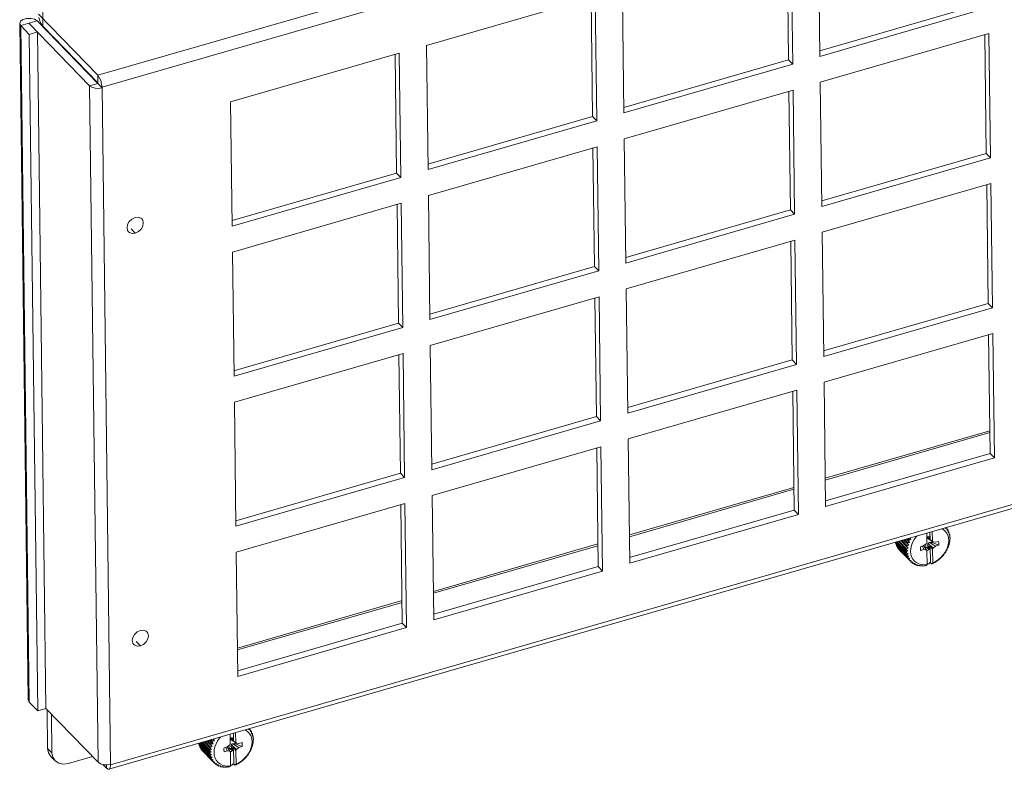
# Model space of a CAD drawing. Header units: millimetres. Extents: x 3925 to 5043, y -86 to 778.
# Tile 427 of 439: x 4790 to 4830, y 686 to 717. Entities that reach past the tile are written whole.
import ezdxf

# ---------------------------------------------------------------- set-up
doc = ezdxf.new("R2010")
doc.units = ezdxf.units.MM
doc.header["$LTSCALE"] = 46.255
doc.layers.add('H30K-FOG-FILDXF_CONTINUOUS_LINE', color=7, linetype='CONTINUOUS')
doc.layers.add('SW3DPS-52-39DXF_CONTINUOUS_LINE', color=7, linetype='CONTINUOUS')

msp = doc.modelspace()

# ---------------------------------------------------------------- linework, layer by layer
at = {"layer": 'H30K-FOG-FILDXF_CONTINUOUS_LINE', "color": 7, "linetype": 'Continuous', "lineweight": 0}
for p, q in [((4793.1504, 714.3457), (4863.5992, 734.7079)), ((4793.3272, 713.8519), (4863.776, 734.2141)), ((4822.5318, 720.1808), (4822.596, 715.1138)), ((4821.3138, 714.9712), (4821.2525, 719.811)), ((4821.4866, 714.7932), (4821.4224, 719.8601)), ((4790.909, 716.3448), (4790.8837, 718.3442)), ((4814.5439, 717.872), (4814.6081, 712.805)), ((4813.4345, 717.5513), (4806.556, 715.5632)), ((4813.3259, 712.6624), (4813.2646, 717.5022)), ((4813.4987, 712.4844), (4813.4345, 717.5513)), ((4822.5931, 715.341), (4829.3017, 717.28)), ((4822.596, 715.1138), (4829.4745, 717.1019)), ((4790.0133, 716.3688), (4790.679, 716.5612)), ((4793.1547, 714.009), (4790.679, 716.5612)), ((4790.7323, 716.8386), (4793.1504, 714.3457)), ((4790.3206, 688.8683), (4789.9712, 716.4602)), ((4789.9712, 716.4602), (4790.0133, 716.3688)), ((4790.3628, 688.7768), (4790.0133, 716.3688)), ((4790.0133, 716.3688), (4790.3588, 716.0127)), ((4792.8219, 713.9128), (4790.3461, 716.465)), ((4790.8426, 716.437), (4790.909, 716.3448)), ((4790.909, 716.3448), (4793.1544, 714.03)), ((4790.3588, 716.0127), (4790.6916, 716.1089)), ((4790.7082, 688.4207), (4790.3588, 716.0127)), ((4791.041, 688.5169), (4790.6916, 716.1089)), ((4829.4878, 716.0486), (4822.6093, 714.0604)), ((4829.3792, 711.1597), (4829.3179, 715.9995)), ((4829.552, 710.9816), (4829.4878, 716.0486)), ((4806.556, 715.5632), (4806.6202, 710.4963)), ((4805.4466, 715.2425), (4798.5681, 713.2544)), ((4805.338, 710.3537), (4805.2767, 715.1934)), ((4805.5108, 710.1756), (4805.4466, 715.2425)), ((4814.6052, 713.0322), (4821.3138, 714.9712)), ((4821.4866, 714.7932), (4821.3138, 714.9712)), ((4814.6081, 712.805), (4821.4866, 714.7932)), ((4793.1504, 714.3457), (4793.1544, 714.03)), ((4792.8219, 713.9128), (4793.1547, 714.009)), ((4793.1713, 686.3208), (4792.8219, 713.9128)), ((4793.1544, 714.03), (4793.1547, 714.009)), ((4793.3274, 713.8309), (4793.1547, 714.009)), ((4793.6771, 686.2179), (4793.3272, 713.8519)), ((4821.4999, 713.7398), (4814.6214, 711.7517)), ((4821.5641, 708.6728), (4821.4999, 713.7398)), ((4822.6093, 714.0604), (4822.6735, 708.9935)), ((4821.3913, 708.8509), (4821.3301, 713.6907)), ((4798.5681, 713.2544), (4798.6323, 708.1875)), ((4806.6173, 710.7234), (4813.3259, 712.6624)), ((4813.4987, 712.4844), (4813.3259, 712.6624)), ((4806.6202, 710.4963), (4813.4987, 712.4844)), ((4814.6214, 711.7517), (4814.6856, 706.6847)), ((4813.512, 711.431), (4806.6335, 709.4429)), ((4813.4035, 706.5421), (4813.3422, 711.3819)), ((4813.5762, 706.3641), (4813.512, 711.431)), ((4822.6706, 709.2206), (4829.3792, 711.1597)), ((4822.6735, 708.9935), (4829.552, 710.9816)), ((4829.552, 710.9816), (4829.3792, 711.1597)), ((4798.6294, 708.4146), (4805.338, 710.3537)), ((4798.6323, 708.1875), (4805.5108, 710.1756)), ((4805.5108, 710.1756), (4805.338, 710.3537)), ((4829.5653, 709.9282), (4822.6868, 707.9401)), ((4829.4568, 705.0394), (4829.3955, 709.8791)), ((4829.6295, 704.8613), (4829.5653, 709.9282)), ((4806.6335, 709.4429), (4806.6977, 704.3759)), ((4805.5241, 709.1222), (4798.6456, 707.1341)), ((4805.4156, 704.2333), (4805.3543, 709.0731)), ((4805.5883, 704.0553), (4805.5241, 709.1222)), ((4814.6827, 706.9119), (4821.3913, 708.8509)), ((4814.6856, 706.6847), (4821.5641, 708.6728)), ((4821.5641, 708.6728), (4821.3913, 708.8509)), ((4794.5102, 708.0848), (4794.683, 707.9068)), ((4822.6868, 707.9401), (4822.751, 702.8732)), ((4821.5774, 707.6195), (4814.6989, 705.6313)), ((4821.4689, 702.7306), (4821.4076, 707.5704)), ((4821.6416, 702.5525), (4821.5774, 707.6195)), ((4798.6456, 707.1341), (4798.7098, 702.0672)), ((4864.1259, 706.5801), (4793.6771, 686.2179)), ((4806.6948, 704.6031), (4813.4035, 706.5421)), ((4813.5762, 706.3641), (4813.4035, 706.5421)), ((4864.0573, 706.3979), (4793.6085, 686.0357)), ((4806.6977, 704.3759), (4813.5762, 706.3641)), ((4813.5895, 705.3107), (4806.7111, 703.3226)), ((4813.6537, 700.2437), (4813.5895, 705.3107)), ((4814.6989, 705.6313), (4814.7631, 700.5644)), ((4813.481, 700.4218), (4813.4197, 705.2616)), ((4822.7481, 703.1003), (4829.4568, 705.0394)), ((4829.6295, 704.8613), (4829.4568, 705.0394)), ((4822.751, 702.8732), (4829.6295, 704.8613)), ((4798.7069, 702.2943), (4805.4156, 704.2333)), ((4805.5883, 704.0553), (4805.4156, 704.2333)), ((4798.7098, 702.0672), (4805.5883, 704.0553)), ((4829.6428, 703.8079), (4822.7644, 701.8198)), ((4829.5343, 698.919), (4829.473, 703.7588)), ((4829.707, 698.741), (4829.6428, 703.8079)), ((4806.7111, 703.3226), (4806.7752, 698.2556)), ((4805.6016, 703.0019), (4798.7232, 701.0138)), ((4805.4931, 698.113), (4805.4318, 702.9528)), ((4805.6658, 697.935), (4805.6016, 703.0019)), ((4814.7602, 700.7915), (4821.4689, 702.7306)), ((4814.7631, 700.5644), (4821.6416, 702.5525)), ((4821.6416, 702.5525), (4821.4689, 702.7306)), ((4822.7644, 701.8198), (4822.8285, 696.7529)), ((4821.6549, 701.4991), (4814.7765, 699.511)), ((4821.5464, 696.6103), (4821.4851, 701.45)), ((4821.7191, 696.4322), (4821.6549, 701.4991)), ((4798.7232, 701.0138), (4798.7873, 695.9468)), ((4806.7723, 698.4828), (4813.481, 700.4218)), ((4806.7752, 698.2556), (4813.6537, 700.2437)), ((4813.6537, 700.2437), (4813.481, 700.4218)), ((4822.8139, 697.9047), (4829.5226, 699.8438)), ((4822.8149, 697.8315), (4829.5235, 699.7705)), ((4814.7765, 699.511), (4814.8406, 694.4441)), ((4813.667, 699.1904), (4806.7886, 697.2022)), ((4813.5585, 694.3015), (4813.4972, 699.1413)), ((4813.7312, 694.1234), (4813.667, 699.1904)), ((4822.8257, 696.98), (4829.5343, 698.919)), ((4829.707, 698.741), (4829.5343, 698.919)), ((4822.8285, 696.7529), (4829.707, 698.741)), ((4798.7845, 696.174), (4805.4931, 698.113)), ((4805.6658, 697.935), (4805.4931, 698.113)), ((4798.7873, 695.9468), (4805.6658, 697.935)), ((4814.826, 695.596), (4821.5347, 697.535)), ((4814.827, 695.5227), (4821.5356, 697.4618)), ((4805.6791, 696.8816), (4798.8007, 694.8935)), ((4805.7433, 691.8146), (4805.6791, 696.8816)), ((4806.7886, 697.2022), (4806.8527, 692.1353)), ((4805.5706, 691.9927), (4805.5093, 696.8325)), ((4814.8378, 694.6712), (4821.5464, 696.6103)), ((4821.7191, 696.4322), (4821.5464, 696.6103)), ((4814.8406, 694.4441), (4821.7191, 696.4322)), ((4798.8007, 694.8935), (4798.8648, 689.8265)), ((4806.8382, 693.2872), (4813.5468, 695.2262)), ((4806.8391, 693.2139), (4813.5477, 695.153)), ((4806.8499, 692.3624), (4813.5585, 694.3015)), ((4806.8527, 692.1353), (4813.7312, 694.1234)), ((4813.7312, 694.1234), (4813.5585, 694.3015)), ((4798.8503, 690.9784), (4805.5589, 692.9174)), ((4798.8512, 690.9052), (4805.5598, 692.8442)), ((4798.862, 690.0537), (4805.5706, 691.9927)), ((4798.8648, 689.8265), (4805.7433, 691.8146)), ((4805.7433, 691.8146), (4805.5706, 691.9927)), ((4794.7235, 691.2476), (4794.8962, 691.0696)), ((4790.3206, 688.8683), (4790.3628, 688.7768)), ((4790.3628, 688.7768), (4790.7082, 688.4207)), ((4790.7082, 688.4207), (4791.041, 688.5169)), ((4791.0368, 688.5213), (4793.1713, 686.3208)), ((4791.1116, 686.8894), (4791.0916, 688.4647)), ((4791.2843, 686.7113), (4791.2644, 688.2867)), ((4791.2843, 686.7113), (4791.1116, 686.8894)), ((4791.4116, 686.3815), (4791.2389, 686.5596)), ((4791.2843, 686.7113), (4791.3194, 686.5256)), ((4791.3194, 686.5256), (4791.4116, 686.3815)), ((4792.9423, 686.5569), (4791.958, 686.2723)), ((4793.5084, 686.0803), (4793.3617, 686.2315)), ((4793.5084, 686.0803), (4793.5067, 686.2172)), ((4793.5364, 686.2157), (4793.6769, 686.2389)), ((4793.6771, 686.2179), (4793.6665, 686.2289))]:
    msp.add_line(p, q, dxfattribs=at)
for points in [[(4790.679, 716.5612), (4790.5711, 716.6289), (4790.4186, 716.6642), (4790.2518, 716.66), (4790.1037, 716.6172), (4790.0036, 716.5442), (4789.9712, 716.4602)], [(4790.747, 716.7042), (4790.7857, 716.5632), (4790.8426, 716.437)], [(4793.1504, 714.3457), (4793.2168, 714.2535), (4793.2737, 714.1273), (4793.3125, 713.9863), (4793.3272, 713.8519)], [(4792.8219, 713.9128), (4792.9133, 713.8519), (4793.0415, 713.815), (4793.1869, 713.8076), (4793.3274, 713.8309)], [(4794.4099, 707.9615), (4794.373, 708.0128), (4794.3461, 708.1263), (4794.3699, 708.2544), (4794.4408, 708.3777), (4794.5479, 708.4773), (4794.675, 708.5382)], [(4794.675, 708.5382), (4794.8026, 708.5509), (4794.9115, 708.5137), (4794.948, 708.4834)], [(4794.948, 708.4834), (4794.9849, 708.4321), (4795.0118, 708.3187), (4794.988, 708.1905), (4794.9171, 708.0673), (4794.81, 707.9676), (4794.683, 707.9068)], [(4794.683, 707.9068), (4794.5553, 707.894), (4794.4464, 707.9312), (4794.4099, 707.9615)], [(4794.6232, 691.1243), (4794.5862, 691.1756), (4794.5594, 691.2891), (4794.5832, 691.4172), (4794.654, 691.5405), (4794.7611, 691.6401), (4794.8882, 691.701)], [(4794.8882, 691.701), (4795.0159, 691.7137), (4795.1247, 691.6765), (4795.1612, 691.6462)], [(4795.1612, 691.6462), (4795.1982, 691.595), (4795.225, 691.4815), (4795.2012, 691.3533), (4795.1304, 691.2301), (4795.0233, 691.1304), (4794.8962, 691.0696)], [(4794.8962, 691.0696), (4794.7685, 691.0568), (4794.6597, 691.094), (4794.6232, 691.1243)], [(4791.2389, 686.5596), (4791.1466, 686.7037), (4791.1116, 686.8894)], [(4791.4116, 686.3815), (4791.5652, 686.2798), (4791.7519, 686.2438), (4791.958, 686.2723)], [(4793.1713, 686.3208), (4793.2628, 686.26), (4793.3909, 686.2231), (4793.5364, 686.2157)], [(4793.5084, 686.0803), (4793.5742, 686.0362), (4793.6085, 686.0359)], [(4793.6085, 686.0359), (4793.6294, 686.0468), (4793.6655, 686.1106), (4793.6771, 686.2179)]]:
    msp.add_lwpolyline(points, dxfattribs=at)
at = {"layer": 'SW3DPS-52-39DXF_CONTINUOUS_LINE', "color": 7, "linetype": 'Continuous', "lineweight": 0}
for p, q in [((4826.9562, 695.2907), (4826.9514, 695.673)), ((4827.0874, 695.3961), (4827.0834, 695.7111)), ((4827.1768, 695.7381), (4827.1817, 695.3559)), ((4827.7086, 695.8918), (4827.7143, 695.8576)), ((4827.7347, 695.8993), (4827.7476, 695.886)), ((4827.7731, 695.8553), (4827.7782, 695.7805)), ((4827.7743, 695.8382), (4827.8099, 695.8014)), ((4827.8288, 695.7341), (4827.8276, 695.6918)), ((4827.8296, 695.7661), (4827.8288, 695.7341)), ((4827.8288, 695.7341), (4827.8567, 695.7053)), ((4827.8703, 695.6661), (4827.8651, 695.6222)), ((4825.6872, 695.3076), (4825.6822, 695.2767)), ((4825.6822, 695.2767), (4826.1428, 694.8018)), ((4825.7031, 695.3122), (4826.1312, 694.8709)), ((4825.7332, 695.3208), (4826.1273, 694.9145)), ((4825.7876, 695.3366), (4826.1264, 694.9873)), ((4825.8242, 695.3472), (4826.1291, 695.0329)), ((4825.8889, 695.3658), (4826.1389, 695.1081)), ((4825.9313, 695.3781), (4826.1481, 695.1546)), ((4826.2157, 695.1723), (4825.9975, 695.3972)), ((4826.0049, 695.3994), (4826.1684, 695.2308)), ((4826.0524, 695.4131), (4826.184, 695.2774)), ((4826.2548, 695.2895), (4826.1169, 695.4317)), ((4826.1333, 695.4365), (4826.2144, 695.353)), ((4826.185, 695.4514), (4826.236, 695.3988)), ((4826.2548, 695.2895), (4826.2144, 695.353)), ((4826.3091, 695.4047), (4826.2465, 695.4692)), ((4826.3091, 695.4047), (4826.2759, 695.4723)), ((4826.9338, 695.2374), (4826.9562, 695.2907)), ((4827.0553, 695.4507), (4826.9826, 695.4869)), ((4826.9976, 695.4504), (4827.2052, 695.3158)), ((4827.0393, 695.5298), (4827.0528, 695.5305)), ((4827.0528, 695.5305), (4827.0553, 695.4507)), ((4827.0553, 695.4507), (4827.0874, 695.3961)), ((4827.0636, 695.2885), (4827.3124, 695.1348)), ((4827.0874, 695.3961), (4827.1817, 695.3559)), ((4827.1817, 695.3559), (4827.2052, 695.3158)), ((4827.2052, 695.3158), (4827.3103, 695.2998)), ((4827.3103, 695.2998), (4827.4367, 695.3342)), ((4827.8651, 695.6222), (4827.8616, 695.5934)), ((4827.8651, 695.6222), (4827.8871, 695.5995)), ((4827.8869, 695.5215), (4827.8795, 695.487)), ((4827.891, 695.4075), (4827.8809, 695.3747)), ((4827.8809, 695.3747), (4827.8967, 695.3671)), ((4827.8829, 695.3813), (4827.8967, 695.3671)), ((4827.8831, 695.5039), (4827.9005, 695.486)), ((4827.8943, 695.5571), (4827.8869, 695.5215)), ((4827.9011, 695.4413), (4827.891, 695.4075)), ((4825.6925, 695.2358), (4826.1531, 694.761)), ((4825.7173, 695.2103), (4825.7146, 695.1719)), ((4825.7146, 695.1719), (4826.1752, 694.6971)), ((4825.7312, 695.1346), (4826.1918, 694.6597)), ((4825.7627, 695.1021), (4825.7633, 695.0771)), ((4825.7633, 695.0771), (4826.2239, 694.6022)), ((4825.7859, 695.044), (4826.2465, 694.5692)), ((4825.8264, 695.0023), (4825.8274, 694.994)), ((4825.8274, 694.994), (4826.288, 694.5192)), ((4826.1856, 694.941), (4826.1264, 694.9873)), ((4826.1953, 694.8314), (4826.1312, 694.8709)), ((4826.1925, 695.0554), (4826.1389, 695.1081)), ((4826.2157, 695.1723), (4826.1684, 695.2308)), ((4826.7026, 694.9735), (4826.697, 695.0775)), ((4826.7054, 694.9614), (4826.7, 695.098)), ((4826.7054, 694.9614), (4826.7026, 694.9735)), ((4826.7036, 695.1223), (4826.8299, 695.1609)), ((4826.832, 694.9959), (4826.7054, 694.9614)), ((4826.832, 694.9959), (4826.774, 695.1438)), ((4826.8253, 695.1595), (4826.9371, 694.9799)), ((4826.8299, 695.1609), (4826.9338, 695.2374)), ((4826.9371, 694.9799), (4826.832, 694.9959)), ((4826.9279, 695.0718), (4826.8958, 695.2094)), ((4826.9607, 694.9398), (4826.9371, 694.9799)), ((4826.9677, 694.3865), (4826.9607, 694.9398)), ((4827.0338, 694.9943), (4826.9731, 695.089)), ((4826.9864, 695.1918), (4827.0599, 695.088)), ((4827.2085, 695.0584), (4827, 695.2597)), ((4827.0594, 695.0064), (4827.006, 695.1026)), ((4827.0594, 695.0064), (4827.0338, 694.9943)), ((4827.0599, 695.088), (4827.0594, 695.0064)), ((4827.0903, 695.1607), (4827.0599, 695.088)), ((4827.1861, 695.005), (4827.0903, 695.1607)), ((4827.0992, 694.4597), (4827.0903, 695.1607)), ((4827.2085, 695.0584), (4827.1861, 695.005)), ((4827.1861, 695.005), (4827.1931, 694.4516)), ((4827.3124, 695.1348), (4827.2085, 695.0584)), ((4827.4387, 695.1734), (4827.3124, 695.1348)), ((4827.8658, 695.2588), (4827.8756, 695.2451)), ((4826.2213, 694.7287), (4826.1531, 694.761)), ((4826.2631, 694.635), (4826.1918, 694.6597)), ((4826.3199, 694.5519), (4826.2465, 694.5692)), ((4826.2958, 694.5109), (4826.288, 694.5192)), ((4826.3906, 694.4812), (4826.3161, 694.491)), ((4826.3274, 694.4895), (4826.3662, 694.4495)), ((4827.0749, 694.4712), (4827.0413, 694.4213)), ((4827.0992, 694.4597), (4827.0749, 694.4712)), ((4826.4267, 694.4258), (4826.3993, 694.4268)), ((4826.4739, 694.4242), (4826.4267, 694.4258)), ((4826.4267, 694.4258), (4826.457, 694.3946)), ((4826.5348, 694.38), (4826.4945, 694.3778)), ((4826.568, 694.382), (4826.5348, 694.38)), ((4826.5348, 694.38), (4826.5587, 694.3555)), ((4826.6503, 694.3523), (4826.5997, 694.3449)), ((4826.6712, 694.3555), (4826.6503, 694.3523)), ((4826.6503, 694.3523), (4826.6692, 694.3329)), ((4826.7715, 694.3428), (4826.7864, 694.3274)), ((4826.7864, 694.3274), (4826.7815, 694.3452)), ((4826.8964, 694.351), (4826.908, 694.339)), ((4826.908, 694.339), (4826.8967, 694.3512)), ((4826.9114, 694.3396), (4826.908, 694.339)), ((4826.9677, 694.3865), (4826.9114, 694.3396)), ((4826.9942, 694.4061), (4826.9672, 694.4256)), ((4827.0992, 694.4597), (4827.1455, 694.4119)), ((4827.1455, 694.4119), (4827.1931, 694.4516)), ((4827.155, 694.4124), (4827.1455, 694.4119)), ((4799.3072, 687.6828), (4799.3128, 687.6486)), ((4799.3333, 687.6904), (4799.3462, 687.677)), ((4799.3717, 687.6463), (4799.3768, 687.5715)), ((4797.7836, 687.2424), (4797.8346, 687.1898)), ((4797.9077, 687.1957), (4797.8451, 687.2602)), ((4797.9077, 687.1957), (4797.8745, 687.2633)), ((4798.5548, 687.0817), (4798.55, 687.464)), ((4798.6539, 687.2417), (4798.5812, 687.2779)), ((4798.5962, 687.2414), (4798.8038, 687.1068)), ((4798.6379, 687.3208), (4798.6514, 687.3215)), ((4798.6514, 687.3215), (4798.6539, 687.2417)), ((4798.6539, 687.2417), (4798.686, 687.1871)), ((4798.686, 687.1871), (4798.682, 687.5021)), ((4798.7754, 687.5291), (4798.7802, 687.1469)), ((4799.3729, 687.6292), (4799.4085, 687.5924)), ((4799.4274, 687.5251), (4799.4262, 687.4829)), ((4799.4282, 687.5571), (4799.4274, 687.5251)), ((4799.4274, 687.5251), (4799.4553, 687.4963)), ((4799.4637, 687.4132), (4799.4602, 687.3844)), ((4799.4689, 687.4571), (4799.4637, 687.4132)), ((4799.4637, 687.4132), (4799.4857, 687.3905)), ((4799.4855, 687.3125), (4799.4781, 687.278)), ((4799.4817, 687.295), (4799.4991, 687.277)), ((4799.4929, 687.3481), (4799.4855, 687.3125)), ((4797.2858, 687.0986), (4797.2808, 687.0677)), ((4797.2808, 687.0677), (4797.7414, 686.5929)), ((4797.2911, 687.0268), (4797.7517, 686.552)), ((4797.3017, 687.1032), (4797.7298, 686.6619)), ((4797.3159, 687.0013), (4797.3132, 686.9629)), ((4797.3132, 686.9629), (4797.7738, 686.4881)), ((4797.3298, 686.9256), (4797.7904, 686.4507)), ((4797.3318, 687.1119), (4797.7259, 686.7055)), ((4797.3613, 686.8931), (4797.3619, 686.8681)), ((4797.3619, 686.8681), (4797.8225, 686.3932)), ((4797.3845, 686.835), (4797.8451, 686.3602)), ((4797.3862, 687.1276), (4797.725, 686.7783)), ((4797.4228, 687.1382), (4797.7277, 686.8239)), ((4797.4875, 687.1569), (4797.7375, 686.8991)), ((4797.5299, 687.1691), (4797.7467, 686.9456)), ((4797.8143, 686.9633), (4797.5961, 687.1882)), ((4797.6035, 687.1904), (4797.767, 687.0218)), ((4797.651, 687.2041), (4797.7826, 687.0684)), ((4797.8534, 687.0805), (4797.7154, 687.2227)), ((4797.7319, 687.2275), (4797.813, 687.144)), ((4797.7911, 686.8464), (4797.7375, 686.8991)), ((4797.8143, 686.9633), (4797.767, 687.0218)), ((4797.8534, 687.0805), (4797.813, 687.144)), ((4798.3012, 686.7645), (4798.2956, 686.8685)), ((4798.304, 686.7524), (4798.2986, 686.889)), ((4798.3022, 686.9133), (4798.4285, 686.9519)), ((4798.4306, 686.7869), (4798.3726, 686.9348)), ((4798.4239, 686.9505), (4798.5357, 686.7709)), ((4798.4285, 686.9519), (4798.5324, 687.0284)), ((4798.5265, 686.8628), (4798.4944, 687.0004)), ((4798.5324, 687.0284), (4798.5548, 687.0817)), ((4798.6324, 686.7853), (4798.5717, 686.88)), ((4798.585, 686.9828), (4798.6585, 686.879)), ((4798.8071, 686.8494), (4798.5986, 687.0507)), ((4798.658, 686.7974), (4798.6046, 686.8936)), ((4798.6585, 686.879), (4798.658, 686.7974)), ((4798.6889, 686.9517), (4798.6585, 686.879)), ((4798.6622, 687.0795), (4798.911, 686.9258)), ((4798.686, 687.1871), (4798.7802, 687.1469)), ((4798.7847, 686.796), (4798.6889, 686.9517)), ((4798.6978, 686.2507), (4798.6889, 686.9517)), ((4798.7802, 687.1469), (4798.8038, 687.1068)), ((4798.8071, 686.8494), (4798.7847, 686.796)), ((4798.8038, 687.1068), (4798.9089, 687.0908)), ((4798.911, 686.9258), (4798.8071, 686.8494)), ((4798.9089, 687.0908), (4799.0353, 687.1252)), ((4799.0373, 686.9644), (4798.911, 686.9258)), ((4799.4644, 687.0498), (4799.4742, 687.0361)), ((4799.4896, 687.1985), (4799.4795, 687.1657)), ((4799.4795, 687.1657), (4799.4953, 687.1581)), ((4799.4815, 687.1723), (4799.4953, 687.1581)), ((4799.4997, 687.2323), (4799.4896, 687.1985)), ((4797.425, 686.7933), (4797.426, 686.785)), ((4797.426, 686.785), (4797.8866, 686.3102)), ((4797.7842, 686.732), (4797.725, 686.7783)), ((4797.7939, 686.6224), (4797.7298, 686.6619)), ((4797.8199, 686.5197), (4797.7517, 686.552)), ((4797.8617, 686.426), (4797.7904, 686.4507)), ((4798.304, 686.7524), (4798.3012, 686.7645)), ((4798.4306, 686.7869), (4798.304, 686.7524)), ((4798.5357, 686.7709), (4798.4306, 686.7869)), ((4798.5593, 686.7308), (4798.5357, 686.7709)), ((4798.5663, 686.1775), (4798.5593, 686.7308)), ((4798.658, 686.7974), (4798.6324, 686.7853)), ((4798.7847, 686.796), (4798.7917, 686.2426)), ((4797.9185, 686.3429), (4797.8451, 686.3602)), ((4797.8944, 686.302), (4797.8866, 686.3102)), ((4797.9892, 686.2722), (4797.9147, 686.282)), ((4797.926, 686.2805), (4797.9648, 686.2405)), ((4798.0253, 686.2168), (4797.9979, 686.2178)), ((4798.0253, 686.2168), (4798.0556, 686.1856)), ((4798.0725, 686.2152), (4798.0253, 686.2168)), ((4798.1334, 686.171), (4798.0931, 686.1688)), ((4798.1666, 686.173), (4798.1334, 686.171)), ((4798.1334, 686.171), (4798.1573, 686.1465)), ((4798.2489, 686.1434), (4798.1983, 686.1359)), ((4798.2698, 686.1465), (4798.2489, 686.1434)), ((4798.2489, 686.1434), (4798.2678, 686.1239)), ((4798.3701, 686.1338), (4798.385, 686.1184)), ((4798.385, 686.1184), (4798.3801, 686.1362)), ((4798.495, 686.142), (4798.5066, 686.13)), ((4798.5066, 686.13), (4798.4953, 686.1422)), ((4798.51, 686.1306), (4798.5066, 686.13)), ((4798.5663, 686.1775), (4798.51, 686.1306)), ((4798.5928, 686.1971), (4798.5658, 686.2166)), ((4798.6735, 686.2622), (4798.6399, 686.2123)), ((4798.6978, 686.2507), (4798.6735, 686.2622)), ((4798.6978, 686.2507), (4798.7441, 686.203)), ((4798.7441, 686.203), (4798.7917, 686.2426)), ((4798.7536, 686.2034), (4798.7441, 686.203))]:
    msp.add_line(p, q, dxfattribs=at)
for points in [[(4827.1931, 694.4516), (4827.3125, 694.5122), (4827.4259, 694.5887), (4827.5304, 694.6792), (4827.6234, 694.7814), (4827.7026, 694.8928), (4827.766, 695.0106), (4827.812, 695.1318), (4827.8395, 695.2534), (4827.8478, 695.3723), (4827.8366, 695.4857), (4827.8062, 695.5906), (4827.7575, 695.6844), (4827.6916, 695.7648), (4827.6102, 695.8297), (4827.5678, 695.8511)], [(4827.7143, 695.8576), (4827.7309, 695.8715), (4827.7476, 695.886)], [(4827.7476, 695.886), (4827.7606, 695.8709), (4827.7731, 695.8553)], [(4827.7782, 695.7805), (4827.794, 695.7907), (4827.8099, 695.8014)], [(4827.8099, 695.8014), (4827.8201, 695.784), (4827.8296, 695.7661)], [(4827.8276, 695.6918), (4827.8421, 695.6984), (4827.8567, 695.7053)], [(4827.8567, 695.7053), (4827.8638, 695.6859), (4827.8703, 695.6661)], [(4825.6925, 695.2358), (4825.6871, 695.2561), (4825.6822, 695.2767)], [(4826.1684, 695.2308), (4826.1759, 695.2541), (4826.184, 695.2774)], [(4826.184, 695.2774), (4826.2199, 695.2834), (4826.2548, 695.2895)], [(4826.2144, 695.353), (4826.2249, 695.3759), (4826.236, 695.3988)], [(4826.236, 695.3988), (4826.2731, 695.4017), (4826.3091, 695.4047)], [(4826.5604, 695.5599), (4826.5189, 695.5143), (4826.4397, 695.4029), (4826.3763, 695.2852), (4826.3303, 695.164), (4826.3028, 695.0424), (4826.2946, 694.9234), (4826.3057, 694.8101), (4826.3361, 694.7052), (4826.3848, 694.6113), (4826.4507, 694.5309), (4826.5322, 694.466), (4826.6271, 694.4181), (4826.7331, 694.3885), (4826.8476, 694.3778), (4826.9677, 694.3865)], [(4826.9534, 695.5115), (4826.9586, 695.5136), (4826.9993, 695.5245), (4827.0393, 695.5298)], [(4826.9954, 695.5235), (4826.9941, 695.5197), (4826.9883, 695.5033), (4826.9826, 695.4869)], [(4826.9826, 695.4869), (4826.9871, 695.4749), (4826.9921, 695.4627), (4826.9976, 695.4504)], [(4827.0636, 695.2885), (4827.0413, 695.2793), (4827.0201, 695.2698), (4827, 695.2597)], [(4827.1521, 695.2904), (4827.1222, 695.2899), (4827.0927, 695.2893), (4827.0636, 695.2885)], [(4827.1629, 695.3432), (4827.1629, 695.3422), (4827.1589, 695.3164), (4827.1521, 695.2904)], [(4827.1521, 695.2904), (4827.2435, 695.2534), (4827.339, 695.2144), (4827.4387, 695.1734)], [(4827.4367, 695.3342), (4827.446, 695.2833), (4827.4467, 695.2293), (4827.4387, 695.1734)], [(4827.8616, 695.5934), (4827.8743, 695.5963), (4827.8871, 695.5995)], [(4827.8907, 695.321), (4827.8782, 695.2894), (4827.8658, 695.2588)], [(4827.8795, 695.487), (4827.89, 695.4864), (4827.9005, 695.486)], [(4827.8871, 695.5995), (4827.891, 695.5784), (4827.8943, 695.5571)], [(4827.8967, 695.3671), (4827.894, 695.3441), (4827.8907, 695.321)], [(4827.9005, 695.486), (4827.9011, 695.4637), (4827.9011, 695.4413)], [(4825.7312, 695.1346), (4825.7226, 695.1531), (4825.7146, 695.1719)], [(4825.7859, 695.044), (4825.7743, 695.0603), (4825.7633, 695.0771)], [(4826.1264, 694.9873), (4826.1275, 695.01), (4826.1291, 695.0329)], [(4826.1273, 694.9145), (4826.1569, 694.9278), (4826.1856, 694.941)], [(4826.1312, 694.8709), (4826.1289, 694.8926), (4826.1273, 694.9145)], [(4826.1291, 695.0329), (4826.1613, 695.0442), (4826.1925, 695.0554)], [(4826.1389, 695.1081), (4826.1432, 695.1313), (4826.1481, 695.1546)], [(4826.1481, 695.1546), (4826.1824, 695.1635), (4826.2157, 695.1723)], [(4826.6953, 695.0281), (4826.696, 695.0709), (4826.7036, 695.1223)], [(4826.7026, 694.9735), (4826.6957, 695.021), (4826.6953, 695.0281)], [(4826.9279, 695.0718), (4826.9096, 695.0672), (4826.8911, 695.0639), (4826.8852, 695.0633)], [(4826.9731, 695.089), (4826.9578, 695.0823), (4826.9428, 695.0766), (4826.9279, 695.0718)], [(4827.0338, 694.9943), (4826.9937, 694.9781), (4826.953, 694.9672), (4826.9452, 694.9661)], [(4827.006, 695.1026), (4826.9978, 695.0995), (4826.9895, 695.0962), (4826.9813, 695.0927), (4826.9731, 695.089)], [(4827, 695.2597), (4826.9949, 695.2383), (4826.9904, 695.2156), (4826.9864, 695.1918)], [(4826.9864, 695.1918), (4826.9927, 695.1625), (4827.006, 695.1026)], [(4827.715, 694.8842), (4827.7003, 694.8626), (4827.6852, 694.8412)], [(4827.7262, 694.9116), (4827.7208, 694.898), (4827.715, 694.8842)], [(4827.7594, 694.9562), (4827.7427, 694.9335), (4827.7262, 694.9116)], [(4827.7839, 695.0013), (4827.7719, 694.9787), (4827.7594, 694.9562)], [(4827.7877, 695.025), (4827.7859, 695.0132), (4827.7839, 695.0013)], [(4827.8191, 695.076), (4827.8034, 695.0501), (4827.7877, 695.025)], [(4827.8378, 695.1224), (4827.8287, 695.0992), (4827.8191, 695.076)], [(4827.8632, 695.1984), (4827.8488, 695.1695), (4827.8346, 695.1414)], [(4827.8346, 695.1414), (4827.8363, 695.1319), (4827.8378, 695.1224)], [(4827.8756, 695.2451), (4827.8697, 695.2218), (4827.8632, 695.1984)], [(4826.1428, 694.8018), (4826.1694, 694.8167), (4826.1953, 694.8314)], [(4826.1531, 694.761), (4826.1477, 694.7813), (4826.1428, 694.8018)], [(4826.1752, 694.6971), (4826.1986, 694.713), (4826.2213, 694.7287)], [(4826.1918, 694.6597), (4826.1832, 694.6782), (4826.1752, 694.6971)], [(4826.2239, 694.6022), (4826.2438, 694.6187), (4826.2631, 694.635)], [(4826.2465, 694.5692), (4826.2349, 694.5855), (4826.2239, 694.6022)], [(4826.288, 694.5192), (4826.3042, 694.5356), (4826.3199, 694.5519)], [(4826.3161, 694.491), (4826.3018, 694.5048), (4826.2958, 694.5109)], [(4826.3662, 694.4495), (4826.3787, 694.4654), (4826.3906, 694.4812)], [(4827.2491, 694.4648), (4827.2256, 694.4492), (4827.2013, 694.4336)], [(4827.2756, 694.4727), (4827.2623, 694.4686), (4827.2491, 694.4648)], [(4827.3202, 694.4995), (4827.298, 694.4858), (4827.2756, 694.4727)], [(4827.3612, 694.532), (4827.341, 694.5158), (4827.3202, 694.4995)], [(4827.3911, 694.5473), (4827.3761, 694.5395), (4827.3612, 694.532)], [(4827.4331, 694.5792), (4827.4122, 694.563), (4827.3911, 694.5473)], [(4827.4669, 694.612), (4827.4503, 694.5956), (4827.4331, 694.5792)], [(4827.4992, 694.6348), (4827.483, 694.6231), (4827.4669, 694.612)], [(4827.5379, 694.6711), (4827.5187, 694.6527), (4827.4992, 694.6348)], [(4827.5642, 694.7031), (4827.5513, 694.6872), (4827.5379, 694.6711)], [(4827.5979, 694.7334), (4827.581, 694.718), (4827.5642, 694.7031)], [(4827.6325, 694.7734), (4827.6154, 694.7532), (4827.5979, 694.7334)], [(4827.6513, 694.8037), (4827.6421, 694.7886), (4827.6325, 694.7734)], [(4827.6852, 694.8412), (4827.6681, 694.8221), (4827.6513, 694.8037)], [(4826.3993, 694.4268), (4826.3825, 694.4379), (4826.3662, 694.4495)], [(4826.457, 694.3946), (4826.4656, 694.4094), (4826.4739, 694.4242)], [(4826.4945, 694.3778), (4826.4756, 694.3859), (4826.457, 694.3946)], [(4826.5587, 694.3555), (4826.5635, 694.3688), (4826.568, 694.382)], [(4826.5997, 694.3449), (4826.579, 694.3499), (4826.5587, 694.3555)], [(4826.6692, 694.3329), (4826.6703, 694.3442), (4826.6712, 694.3555)], [(4826.713, 694.3288), (4826.691, 694.3306), (4826.6692, 694.3329)], [(4826.7815, 694.3452), (4826.7478, 694.337), (4826.713, 694.3288)], [(4826.8322, 694.3298), (4826.8092, 694.3283), (4826.7864, 694.3274)], [(4826.8967, 694.3512), (4826.8649, 694.3405), (4826.8322, 694.3298)], [(4826.9942, 694.4061), (4827.0178, 694.4134), (4827.0413, 694.4213)], [(4827.2013, 694.4336), (4827.1782, 694.4227), (4827.155, 694.4124)], [(4798.7917, 686.2426), (4798.9111, 686.3032), (4799.0245, 686.3797), (4799.129, 686.4702), (4799.222, 686.5724), (4799.3012, 686.6838), (4799.3646, 686.8016), (4799.4106, 686.9228), (4799.4381, 687.0444), (4799.4464, 687.1633), (4799.4352, 687.2767), (4799.4048, 687.3816), (4799.3561, 687.4754), (4799.2902, 687.5558), (4799.2088, 687.6207), (4799.1664, 687.6421)], [(4799.3128, 687.6486), (4799.3295, 687.6625), (4799.3462, 687.677)], [(4799.3462, 687.677), (4799.3592, 687.6619), (4799.3717, 687.6463)], [(4798.159, 687.3509), (4798.1175, 687.3053), (4798.0383, 687.1939), (4797.9749, 687.0762), (4797.9289, 686.955), (4797.9014, 686.8334), (4797.8932, 686.7144), (4797.9043, 686.6011), (4797.9347, 686.4962), (4797.9834, 686.4023), (4798.0493, 686.3219), (4798.1307, 686.257), (4798.2257, 686.2091), (4798.3317, 686.1795), (4798.4462, 686.1688), (4798.5663, 686.1775)], [(4798.552, 687.3025), (4798.5572, 687.3046), (4798.5979, 687.3155), (4798.6379, 687.3208)], [(4798.594, 687.3145), (4798.5927, 687.3108), (4798.5869, 687.2943), (4798.5812, 687.2779)], [(4798.5812, 687.2779), (4798.5857, 687.2659), (4798.5907, 687.2537), (4798.5962, 687.2414)], [(4799.3768, 687.5715), (4799.3926, 687.5817), (4799.4085, 687.5924)], [(4799.4085, 687.5924), (4799.4187, 687.575), (4799.4282, 687.5571)], [(4799.4262, 687.4829), (4799.4407, 687.4894), (4799.4553, 687.4963)], [(4799.4553, 687.4963), (4799.4624, 687.4769), (4799.4689, 687.4571)], [(4799.4602, 687.3844), (4799.4729, 687.3873), (4799.4857, 687.3905)], [(4799.4781, 687.278), (4799.4886, 687.2774), (4799.4991, 687.277)], [(4799.4857, 687.3905), (4799.4896, 687.3694), (4799.4929, 687.3481)], [(4799.4991, 687.277), (4799.4997, 687.2548), (4799.4997, 687.2323)], [(4797.2911, 687.0268), (4797.2856, 687.0471), (4797.2808, 687.0677)], [(4797.3298, 686.9256), (4797.3212, 686.9441), (4797.3132, 686.9629)], [(4797.3845, 686.835), (4797.3729, 686.8513), (4797.3619, 686.8681)], [(4797.7277, 686.8239), (4797.7599, 686.8352), (4797.7911, 686.8464)], [(4797.7375, 686.8991), (4797.7418, 686.9223), (4797.7467, 686.9456)], [(4797.7467, 686.9456), (4797.781, 686.9545), (4797.8143, 686.9633)], [(4797.767, 687.0218), (4797.7745, 687.0451), (4797.7826, 687.0684)], [(4797.7826, 687.0684), (4797.8185, 687.0744), (4797.8534, 687.0805)], [(4797.813, 687.144), (4797.8235, 687.1669), (4797.8346, 687.1898)], [(4797.8346, 687.1898), (4797.8717, 687.1927), (4797.9077, 687.1957)], [(4798.2938, 686.8191), (4798.2946, 686.8619), (4798.3022, 686.9133)], [(4798.5265, 686.8628), (4798.5082, 686.8582), (4798.4897, 686.8549), (4798.4838, 686.8543)], [(4798.5717, 686.88), (4798.5564, 686.8733), (4798.5414, 686.8676), (4798.5265, 686.8628)], [(4798.6046, 686.8936), (4798.5964, 686.8905), (4798.5881, 686.8872), (4798.5799, 686.8837), (4798.5717, 686.88)], [(4798.5986, 687.0507), (4798.5935, 687.0293), (4798.589, 687.0066), (4798.585, 686.9828)], [(4798.585, 686.9828), (4798.5913, 686.9535), (4798.6046, 686.8936)], [(4798.6622, 687.0795), (4798.6399, 687.0703), (4798.6187, 687.0608), (4798.5986, 687.0507)], [(4798.7507, 687.0814), (4798.7208, 687.0809), (4798.6913, 687.0803), (4798.6622, 687.0795)], [(4798.7615, 687.1342), (4798.7615, 687.1332), (4798.7575, 687.1074), (4798.7507, 687.0814)], [(4798.7507, 687.0814), (4798.842, 687.0444), (4798.9376, 687.0054), (4799.0373, 686.9644)], [(4799.0353, 687.1252), (4799.0446, 687.0743), (4799.0452, 687.0203), (4799.0373, 686.9644)], [(4799.4177, 686.867), (4799.402, 686.8411), (4799.3863, 686.816)], [(4799.4364, 686.9134), (4799.4273, 686.8902), (4799.4177, 686.867)], [(4799.4618, 686.9894), (4799.4474, 686.9605), (4799.4332, 686.9324)], [(4799.4332, 686.9324), (4799.4349, 686.9229), (4799.4364, 686.9134)], [(4799.4742, 687.0361), (4799.4683, 687.0128), (4799.4618, 686.9894)], [(4799.4893, 687.112), (4799.4768, 687.0804), (4799.4644, 687.0498)], [(4799.4953, 687.1581), (4799.4926, 687.1351), (4799.4893, 687.112)], [(4797.725, 686.7783), (4797.7261, 686.801), (4797.7277, 686.8239)], [(4797.7259, 686.7055), (4797.7555, 686.7188), (4797.7842, 686.732)], [(4797.7298, 686.6619), (4797.7275, 686.6836), (4797.7259, 686.7055)], [(4797.7414, 686.5929), (4797.768, 686.6077), (4797.7939, 686.6224)], [(4797.7517, 686.552), (4797.7462, 686.5723), (4797.7414, 686.5929)], [(4797.7738, 686.4881), (4797.7972, 686.504), (4797.8199, 686.5197)], [(4797.7904, 686.4507), (4797.7818, 686.4692), (4797.7738, 686.4881)], [(4798.3012, 686.7645), (4798.2942, 686.812), (4798.2938, 686.8191)], [(4798.6324, 686.7853), (4798.5923, 686.7691), (4798.5516, 686.7582), (4798.5438, 686.7571)], [(4799.1365, 686.4621), (4799.1173, 686.4437), (4799.0978, 686.4258)], [(4799.1628, 686.4941), (4799.1499, 686.4782), (4799.1365, 686.4621)], [(4799.1965, 686.5244), (4799.1796, 686.509), (4799.1628, 686.4941)], [(4799.2311, 686.5644), (4799.214, 686.5443), (4799.1965, 686.5244)], [(4799.2498, 686.5947), (4799.2407, 686.5796), (4799.2311, 686.5644)], [(4799.2838, 686.6322), (4799.2667, 686.6131), (4799.2498, 686.5947)], [(4799.3136, 686.6752), (4799.2989, 686.6536), (4799.2838, 686.6322)], [(4799.3248, 686.7026), (4799.3194, 686.689), (4799.3136, 686.6752)], [(4799.358, 686.7472), (4799.3413, 686.7246), (4799.3248, 686.7026)], [(4799.3825, 686.7923), (4799.3705, 686.7697), (4799.358, 686.7472)], [(4799.3863, 686.816), (4799.3845, 686.8042), (4799.3825, 686.7923)], [(4797.8225, 686.3932), (4797.8424, 686.4097), (4797.8617, 686.426)], [(4797.8451, 686.3602), (4797.8335, 686.3765), (4797.8225, 686.3932)], [(4797.8866, 686.3102), (4797.9028, 686.3266), (4797.9185, 686.3429)], [(4797.9147, 686.282), (4797.9004, 686.2959), (4797.8944, 686.302)], [(4797.9648, 686.2405), (4797.9773, 686.2564), (4797.9892, 686.2722)], [(4797.9979, 686.2178), (4797.9811, 686.2289), (4797.9648, 686.2405)], [(4798.0556, 686.1856), (4798.0642, 686.2004), (4798.0725, 686.2152)], [(4798.0931, 686.1688), (4798.0742, 686.1769), (4798.0556, 686.1856)], [(4798.1573, 686.1465), (4798.1621, 686.1598), (4798.1666, 686.173)], [(4798.1983, 686.1359), (4798.1776, 686.1409), (4798.1573, 686.1465)], [(4798.2678, 686.1239), (4798.2689, 686.1352), (4798.2698, 686.1465)], [(4798.3116, 686.1198), (4798.2896, 686.1216), (4798.2678, 686.1239)], [(4798.3801, 686.1362), (4798.3464, 686.128), (4798.3116, 686.1198)], [(4798.4308, 686.1208), (4798.4078, 686.1193), (4798.385, 686.1184)], [(4798.4953, 686.1422), (4798.4635, 686.1315), (4798.4308, 686.1208)], [(4798.5928, 686.1971), (4798.6164, 686.2044), (4798.6399, 686.2123)], [(4798.7999, 686.2246), (4798.7768, 686.2137), (4798.7536, 686.2034)], [(4798.8476, 686.2558), (4798.8241, 686.2402), (4798.7999, 686.2246)], [(4798.8742, 686.2637), (4798.8609, 686.2596), (4798.8476, 686.2558)], [(4798.9188, 686.2905), (4798.8966, 686.2768), (4798.8742, 686.2637)], [(4798.9598, 686.323), (4798.9396, 686.3068), (4798.9188, 686.2905)], [(4798.9896, 686.3383), (4798.9746, 686.3305), (4798.9598, 686.323)], [(4799.0317, 686.3702), (4799.0108, 686.354), (4798.9896, 686.3383)], [(4799.0655, 686.403), (4799.0489, 686.3866), (4799.0317, 686.3702)], [(4799.0978, 686.4258), (4799.0816, 686.4142), (4799.0655, 686.403)]]:
    msp.add_lwpolyline(points, dxfattribs=at)

doc.saveas('drawing.dxf')
